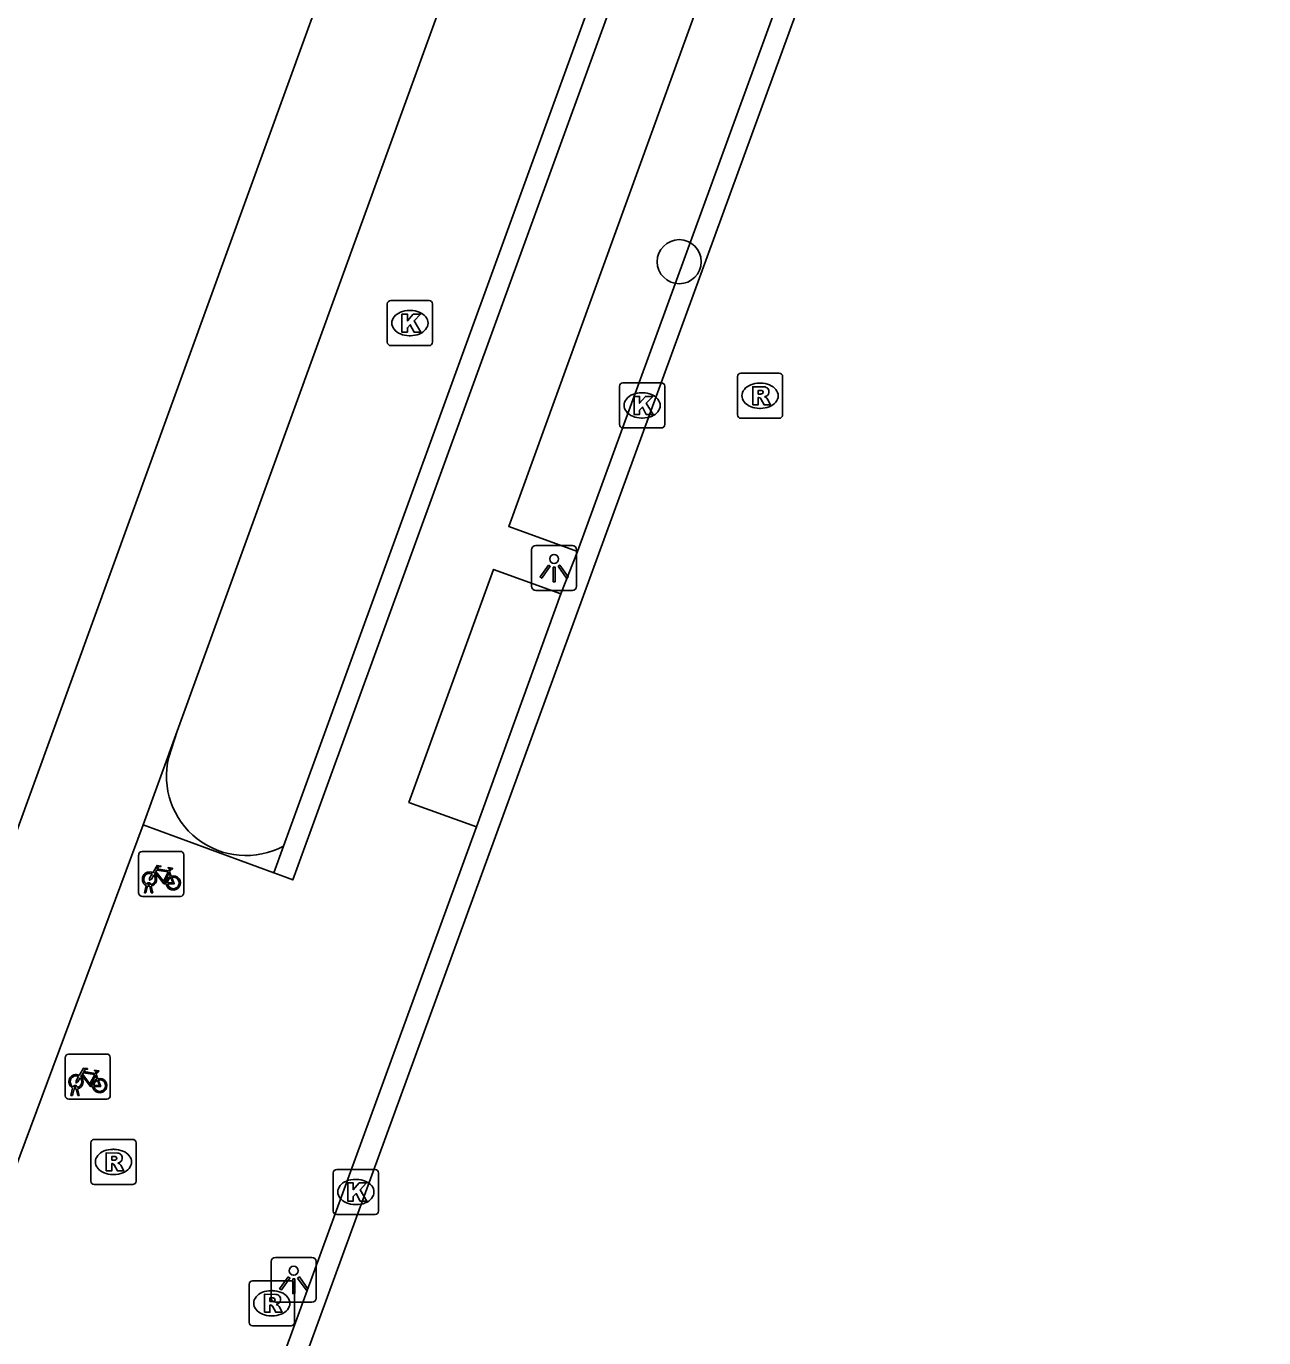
# Model space of a CAD drawing. Extents: x 155888 to 156864, y 383882 to 384671.
# Drawn here: x 156670.41 to 156697.83, y 383906.35 to 383935.42 of the extents above; entities that cross this region are included whole.
import ezdxf

# ---------------------------------------------------------------- set-up
doc = ezdxf.new("R2010")
doc.units = 0
for name, color, linetype in [('IMGEO_Boom', 7, 'Continuous'), ('IMGEO_Fietsenrek', 7, 'Continuous'), ('IMGEO_Greppel_droge_sloot', 7, 'Continuous'), ('IMGEO_Haag', 7, 'Continuous'), ('IMGEO_Kolk', 7, 'Continuous'), ('IMGEO_Lichtpunt', 7, 'Continuous'), ('IMGEO_Pand', 7, 'Continuous'), ('IMGEO_Rijbaan_lokaal_open', 7, 'Continuous'), ('IMGEO_Rioolput', 7, 'Continuous'), ('IMGEO_Voetpad_open', 7, 'Continuous')]:
    doc.layers.add(name, color=color, linetype=linetype)

msp = doc.modelspace()

# ---------------------------------------------------------------- linework, layer by layer
at = {"layer": 'IMGEO_Boom'}
msp.add_circle((156684.88, 383930.2), 0.489, dxfattribs=at)
at = {"layer": 'IMGEO_Fietsenrek'}
for p, q in [((156672.898, 383916.203), (156672.898, 383917.044)), ((156672.898, 383917.044), (156672.898, 383916.203)), ((156672.973, 383917.128), (156673.814, 383917.128)), ((156673.814, 383917.128), (156672.973, 383917.128)), ((156673.898, 383917.053), (156673.898, 383916.212)), ((156673.898, 383916.212), (156673.898, 383917.053)), ((156673.585, 383916.677), (156673.621, 383916.582)), ((156673.025, 383916.212), (156673.064, 383916.372)), ((156673.136, 383916.384), (156673.135, 383916.388)), ((156673.167, 383916.395), (156673.168, 383916.388)), ((156673.823, 383916.128), (156672.982, 383916.128)), ((156672.982, 383916.128), (156673.823, 383916.128)), ((156673.059, 383916.212), (156673.025, 383916.212)), ((156673.094, 383916.36), (156673.059, 383916.212)), ((156673.177, 383916.212), (156673.143, 383916.354)), ((156673.175, 383916.358), (156673.21, 383916.212)), ((156673.21, 383916.212), (156673.177, 383916.212)), ((156671.344, 383912.636), (156672.185, 383912.636)), ((156672.185, 383912.636), (156671.344, 383912.636)), ((156671.269, 383911.711), (156671.269, 383912.552)), ((156671.269, 383912.552), (156671.269, 383911.711)), ((156672.269, 383912.561), (156672.269, 383911.72)), ((156672.269, 383911.72), (156672.269, 383912.561)), ((156671.956, 383912.185), (156671.992, 383912.09)), ((156671.396, 383911.72), (156671.435, 383911.88)), ((156671.43, 383911.72), (156671.396, 383911.72)), ((156671.465, 383911.868), (156671.43, 383911.72)), ((156671.507, 383911.892), (156671.506, 383911.896)), ((156671.548, 383911.72), (156671.514, 383911.862)), ((156671.538, 383911.903), (156671.539, 383911.896)), ((156671.546, 383911.866), (156671.581, 383911.72)), ((156671.581, 383911.72), (156671.548, 383911.72)), ((156672.194, 383911.636), (156671.353, 383911.636)), ((156671.353, 383911.636), (156672.194, 383911.636))]:
    msp.add_line(p, q, dxfattribs=at)
for points in [[(156673.211, 383916.654), (156673.306, 383916.818), (156673.392, 383916.804), (156673.394, 383916.795), (156673.338, 383916.784), (156673.311, 383916.739), (156673.567, 383916.698)], [(156673.507, 383916.41), (156673.457, 383916.41), (156673.266, 383916.661), (156673.247, 383916.629)], [(156673.554, 383916.673), (156673.297, 383916.714), (156673.28, 383916.685), (156673.447, 383916.465), (156673.554, 383916.673)], [(156673.567, 383916.698), (156673.592, 383916.747), (156673.586, 383916.751), (156673.563, 383916.755), (156673.551, 383916.762), (156673.55, 383916.765), (156673.552, 383916.77), (156673.647, 383916.755), (156673.649, 383916.745), (156673.639, 383916.732), (156673.627, 383916.726), (156673.613, 383916.732), (156673.585, 383916.677)], [(156673.232, 383916.602), (156673.18, 383916.512), (156673.14, 383916.487), (156673.141, 383916.534), (156673.196, 383916.628)], [(156673.602, 383916.575), (156673.572, 383916.652), (156673.463, 383916.434), (156673.506, 383916.434)], [(156673.536, 383916.434), (156673.656, 383916.433), (156673.612, 383916.547)], [(156673.632, 383916.554), (156673.687, 383916.409), (156673.537, 383916.409)], [(156671.582, 383912.162), (156671.677, 383912.326), (156671.763, 383912.312), (156671.765, 383912.303), (156671.709, 383912.292), (156671.682, 383912.247), (156671.938, 383912.206)], [(156671.603, 383912.11), (156671.551, 383912.02), (156671.511, 383911.995), (156671.512, 383912.042), (156671.567, 383912.136)], [(156671.878, 383911.918), (156671.828, 383911.918), (156671.637, 383912.169), (156671.618, 383912.137)], [(156671.925, 383912.181), (156671.668, 383912.222), (156671.651, 383912.193), (156671.818, 383911.973), (156671.925, 383912.181)], [(156671.973, 383912.083), (156671.943, 383912.16), (156671.834, 383911.942), (156671.877, 383911.942)], [(156671.907, 383911.942), (156672.027, 383911.941), (156671.983, 383912.055)], [(156672.003, 383912.062), (156672.058, 383911.917), (156671.908, 383911.917)], [(156671.938, 383912.206), (156671.963, 383912.255), (156671.957, 383912.259), (156671.934, 383912.263), (156671.922, 383912.27), (156671.921, 383912.273), (156671.923, 383912.278), (156672.018, 383912.263), (156672.02, 383912.253), (156672.01, 383912.24), (156671.998, 383912.234), (156671.984, 383912.24), (156671.956, 383912.185)]]:
    msp.add_lwpolyline(points, dxfattribs=at)
for centre, radius, start, end in [((156672.976, 383917.05), 0.0779, 92.4484, 184.2845), ((156672.976, 383917.05), 0.0779, 92.4484, 184.2845), ((156673.82, 383917.05), 0.0779, 2.4484, 94.2845), ((156673.82, 383917.05), 0.0779, 2.4484, 94.2845), ((156673.138, 383916.513), 0.159, 62.6766, 242.1369), ((156673.138, 383916.513), 0.129, 63.3192, 238.903), ((156673.118, 383916.384), 0.0499, 12.8025, 158.6934), ((156673.118, 383916.384), 0.0174, 12.8025, 163.4502), ((156673.138, 383916.513), 0.129, 253.415, 269.0204), ((156673.138, 383916.513), 0.129, 283.6043, 43.4302), ((156673.138, 383916.513), 0.159, 283.5766, 46.6042), ((156673.665, 383916.429), 0.159, 113.3408, 178.3217), ((156673.665, 383916.429), 0.159, 187.0065, 105.7708), ((156673.665, 383916.429), 0.129, 113.923, 177.9556), ((156673.665, 383916.429), 0.129, 188.6715, 104.5883), ((156672.976, 383916.206), 0.0779, 182.4484, 274.2845), ((156672.976, 383916.206), 0.0779, 182.4484, 274.2845), ((156673.138, 383916.513), 0.159, 253.9967, 271.7867), ((156673.82, 383916.206), 0.0779, 272.4484, 4.2845), ((156673.82, 383916.206), 0.0779, 272.4484, 4.2845), ((156671.347, 383912.558), 0.0779, 92.4484, 184.2845), ((156671.347, 383912.558), 0.0779, 92.4484, 184.2845), ((156672.191, 383912.558), 0.0779, 2.4484, 94.2845), ((156672.191, 383912.558), 0.0779, 2.4484, 94.2845), ((156671.509, 383912.021), 0.159, 62.6766, 242.1369), ((156671.509, 383912.021), 0.129, 63.3192, 238.903), ((156671.509, 383912.021), 0.129, 283.6043, 43.4302), ((156671.509, 383912.021), 0.159, 283.5766, 46.6042), ((156672.036, 383911.937), 0.159, 113.3408, 178.3217), ((156672.036, 383911.937), 0.159, 187.0065, 105.7708), ((156672.036, 383911.937), 0.129, 113.923, 177.9556), ((156672.036, 383911.937), 0.129, 188.6715, 104.5883), ((156671.489, 383911.892), 0.0499, 12.8025, 158.6934), ((156671.509, 383912.021), 0.159, 253.9967, 271.7867), ((156671.489, 383911.892), 0.0174, 12.8025, 163.4502), ((156671.509, 383912.021), 0.129, 253.415, 269.0204), ((156672.191, 383911.714), 0.0779, 272.4484, 4.2845), ((156672.191, 383911.714), 0.0779, 272.4484, 4.2845), ((156671.347, 383911.714), 0.0779, 182.4484, 274.2845), ((156671.347, 383911.714), 0.0779, 182.4484, 274.2845)]:
    msp.add_arc(centre, radius, start, end, dxfattribs=at)
at = {"layer": 'IMGEO_Greppel_droge_sloot'}
for points in [[(156686.039, 383944.544), (156676.107, 383917.245)], [(156673.566, 383919.215), (156673.753, 383919.791)]]:
    msp.add_lwpolyline(points, dxfattribs=at)
msp.add_arc((156675.275, 383918.796), 1.76, 166.227, 298.2012, dxfattribs=at)
at = {"layer": 'IMGEO_Haag'}
msp.add_lwpolyline([(156676.107, 383917.245), (156675.892, 383916.653)], dxfattribs=at)
at = {"layer": 'IMGEO_Kolk'}
for p, q in [((156678.409, 383928.413), (156678.409, 383929.265)), ((156678.484, 383929.339), (156679.336, 383929.339)), ((156679.41, 383929.265), (156679.41, 383928.413)), ((156678.897, 383929.119), (156678.922, 383929.119)), ((156679.336, 383928.339), (156678.484, 383928.339)), ((156678.92, 383928.559), (156678.895, 383928.559)), ((156683.556, 383926.588), (156683.556, 383927.44)), ((156683.631, 383927.514), (156684.483, 383927.514)), ((156684.557, 383927.44), (156684.557, 383926.588)), ((156684.044, 383927.294), (156684.069, 383927.294)), ((156684.067, 383926.734), (156684.042, 383926.734)), ((156684.483, 383926.514), (156683.631, 383926.514)), ((156677.212, 383909.152), (156677.212, 383910.004)), ((156677.287, 383910.078), (156678.139, 383910.078)), ((156678.213, 383910.004), (156678.213, 383909.152)), ((156677.7, 383909.858), (156677.725, 383909.858)), ((156677.723, 383909.298), (156677.698, 383909.298)), ((156678.139, 383909.078), (156677.287, 383909.078))]:
    msp.add_line(p, q, dxfattribs=at)
for points in [[(156678.409, 383928.413), (156678.409, 383929.265)], [(156678.484, 383929.339), (156679.336, 383929.339)], [(156679.41, 383929.265), (156679.41, 383928.413)], [(156678.73, 383929.039), (156678.853, 383929.039), (156678.853, 383928.888), (156678.983, 383929.039), (156679.147, 383929.039), (156679.001, 383928.888), (156679.154, 383928.639), (156679.002, 383928.639), (156678.917, 383928.803), (156678.853, 383928.736), (156678.853, 383928.639), (156678.73, 383928.639), (156678.73, 383929.039)], [(156679.336, 383928.339), (156678.484, 383928.339)], [(156683.556, 383926.588), (156683.556, 383927.44)], [(156683.631, 383927.514), (156684.483, 383927.514)], [(156684.557, 383927.44), (156684.557, 383926.588)], [(156683.877, 383927.214), (156684, 383927.214), (156684, 383927.063), (156684.13, 383927.214), (156684.294, 383927.214), (156684.148, 383927.063), (156684.301, 383926.814), (156684.149, 383926.814), (156684.064, 383926.978), (156684, 383926.911), (156684, 383926.814), (156683.877, 383926.814), (156683.877, 383927.214)], [(156684.483, 383926.514), (156683.631, 383926.514)], [(156677.212, 383909.152), (156677.212, 383910.004)], [(156677.287, 383910.078), (156678.139, 383910.078)], [(156678.213, 383910.004), (156678.213, 383909.152)], [(156677.533, 383909.778), (156677.656, 383909.778), (156677.656, 383909.627), (156677.786, 383909.778), (156677.95, 383909.778), (156677.804, 383909.627), (156677.957, 383909.378), (156677.805, 383909.378), (156677.72, 383909.542), (156677.656, 383909.475), (156677.656, 383909.378), (156677.533, 383909.378), (156677.533, 383909.778)], [(156678.139, 383909.078), (156677.287, 383909.078)]]:
    msp.add_lwpolyline(points, dxfattribs=at)
for centre, start, end in [((156678.486, 383929.263), 91.552, 178.448), ((156678.486, 383929.263), 91.552, 178.448), ((156679.334, 383929.263), 1.552, 88.448), ((156679.334, 383929.263), 1.552, 88.448), ((156678.486, 383928.415), 181.552, 268.448), ((156678.486, 383928.415), 181.552, 268.448), ((156679.334, 383928.415), 271.552, 358.448), ((156679.334, 383928.415), 271.552, 358.448), ((156683.633, 383927.438), 91.552, 178.448), ((156683.633, 383927.438), 91.552, 178.448), ((156684.481, 383927.438), 1.552, 88.448), ((156684.481, 383927.438), 1.552, 88.448), ((156683.633, 383926.59), 181.552, 268.448), ((156683.633, 383926.59), 181.552, 268.448), ((156684.481, 383926.59), 271.552, 358.448), ((156684.481, 383926.59), 271.552, 358.448), ((156677.289, 383910.002), 91.552, 178.448), ((156677.289, 383910.002), 91.552, 178.448), ((156678.137, 383910.002), 1.552, 88.448), ((156678.137, 383910.002), 1.552, 88.448), ((156677.289, 383909.154), 181.552, 268.448), ((156677.289, 383909.154), 181.552, 268.448), ((156678.137, 383909.154), 271.552, 358.448), ((156678.137, 383909.154), 271.552, 358.448)]:
    msp.add_arc(centre, 0.0765, start, end, dxfattribs=at)
for centre, major_axis, ratio, start_param, end_param in [((156678.896, 383928.839), (-0.387, 0.002), 0.722429, 4.712389, 7.853982), ((156678.921, 383928.839), (-0.39, 0.002), 0.717154, 1.570796, 4.712389), ((156684.043, 383927.014), (-0.387, 0.002), 0.722429, 4.712389, 7.853982), ((156684.068, 383927.014), (-0.39, 0.002), 0.717154, 1.570796, 4.712389), ((156677.699, 383909.578), (-0.387, 0.002), 0.722429, 4.712389, 7.853982), ((156677.724, 383909.578), (-0.39, 0.002), 0.717154, 1.570796, 4.712389)]:
    msp.add_ellipse(centre, major_axis=major_axis, ratio=ratio, start_param=start_param, end_param=end_param, dxfattribs=at)
at = {"layer": 'IMGEO_Lichtpunt'}
for p, q in [((156681.608, 383923.812), (156681.608, 383923.005)), ((156681.608, 383923.812), (156681.608, 383923.005)), ((156682.51, 383923.907), (156681.702, 383923.907)), ((156682.51, 383923.907), (156681.702, 383923.907)), ((156682.604, 383923.005), (156682.604, 383923.812)), ((156682.604, 383923.005), (156682.604, 383923.812)), ((156681.702, 383922.911), (156682.51, 383922.911)), ((156681.702, 383922.911), (156682.51, 383922.911)), ((156675.836, 383908.034), (156675.836, 383907.227)), ((156675.836, 383908.034), (156675.836, 383907.227)), ((156676.738, 383908.129), (156675.93, 383908.129)), ((156676.738, 383908.129), (156675.93, 383908.129)), ((156676.832, 383907.227), (156676.832, 383908.034)), ((156676.832, 383907.227), (156676.832, 383908.034)), ((156675.93, 383907.133), (156676.738, 383907.133)), ((156675.93, 383907.133), (156676.738, 383907.133))]:
    msp.add_line(p, q, dxfattribs=at)
for points in [[(156681.982, 383923.476), (156682.021, 383923.448), (156681.833, 383923.186), (156681.795, 383923.213), (156681.982, 383923.476)], [(156682.084, 383923.428), (156682.131, 383923.428), (156682.131, 383923.106), (156682.084, 383923.106), (156682.084, 383923.428)], [(156682.194, 383923.448), (156682.232, 383923.475), (156682.419, 383923.213), (156682.38, 383923.185), (156682.194, 383923.448)], [(156676.21, 383907.698), (156676.249, 383907.67), (156676.061, 383907.408), (156676.023, 383907.435), (156676.21, 383907.698)], [(156676.312, 383907.65), (156676.359, 383907.65), (156676.359, 383907.328), (156676.312, 383907.328), (156676.312, 383907.65)], [(156676.422, 383907.67), (156676.46, 383907.697), (156676.647, 383907.435), (156676.608, 383907.407), (156676.422, 383907.67)]]:
    msp.add_lwpolyline(points, dxfattribs=at)
for centre in [(156682.107, 383923.61), (156676.335, 383907.832)]:
    msp.add_circle(centre, 0.0994, dxfattribs=at)
for centre, start, end in [((156681.702, 383923.812), 90, 180), ((156681.702, 383923.812), 90, 180), ((156682.51, 383923.812), 0, 90), ((156682.51, 383923.812), 0, 90), ((156681.702, 383923.005), 180, 270), ((156681.702, 383923.005), 180, 270), ((156682.51, 383923.005), 270, 0), ((156682.51, 383923.005), 270, 360), ((156675.93, 383908.034), 90, 180), ((156675.93, 383908.034), 90, 180), ((156676.738, 383908.034), 0, 90), ((156676.738, 383908.034), 0, 90), ((156675.93, 383907.227), 180, 270), ((156675.93, 383907.227), 180, 270), ((156676.738, 383907.227), 270, 0), ((156676.738, 383907.227), 270, 360)]:
    msp.add_arc(centre, 0.0946, start, end, dxfattribs=at)
at = {"layer": 'IMGEO_Pand'}
msp.add_lwpolyline([(156677.017, 383936.373), (156666.729, 383908.038)], dxfattribs=at)
at = {"layer": 'IMGEO_Rijbaan_lokaal_open'}
for points in [[(156725.263, 384039.726), (156724.824, 384038.423), (156710.873, 384000), (156710.148, 383998.003), (156697.031, 383961.901), (156676.593, 383905.923)], [(156688.947, 383941.115), (156682.626, 383923.772)], [(156682.626, 383923.772), (156682.257, 383922.839)], [(156682.257, 383922.839), (156680.383, 383917.674)], [(156680.383, 383917.674), (156676.156, 383906.083)]]:
    msp.add_lwpolyline(points, dxfattribs=at)
at = {"layer": 'IMGEO_Rioolput'}
for p, q in [((156686.245, 383927.728), (156687.097, 383927.728)), ((156686.17, 383926.802), (156686.17, 383927.654)), ((156686.658, 383927.508), (156686.683, 383927.508)), ((156687.171, 383927.654), (156687.171, 383926.802)), ((156686.681, 383926.948), (156686.656, 383926.948)), ((156687.097, 383926.728), (156686.245, 383926.728)), ((156671.839, 383909.818), (156671.839, 383910.67)), ((156671.914, 383910.744), (156672.766, 383910.744)), ((156672.84, 383910.67), (156672.84, 383909.818)), ((156672.327, 383910.524), (156672.352, 383910.524)), ((156672.766, 383909.744), (156671.914, 383909.744)), ((156672.35, 383909.964), (156672.325, 383909.964)), ((156675.348, 383906.685), (156675.348, 383907.537)), ((156675.423, 383907.611), (156676.275, 383907.611)), ((156675.836, 383907.391), (156675.861, 383907.391)), ((156676.349, 383907.537), (156676.349, 383906.685)), ((156675.859, 383906.831), (156675.834, 383906.831)), ((156676.275, 383906.611), (156675.423, 383906.611))]:
    msp.add_line(p, q, dxfattribs=at)
for points in [[(156686.245, 383927.728), (156687.097, 383927.728)], [(156686.17, 383926.802), (156686.17, 383927.654)], [(156686.759, 383927.426), (156686.507, 383927.428), (156686.507, 383927.028)], [(156687.171, 383927.654), (156687.171, 383926.802)], [(156686.507, 383927.028), (156686.631, 383927.028), (156686.631, 383927.19), (156686.642, 383927.19)], [(156686.685, 383927.347), (156686.631, 383927.347), (156686.631, 383927.266)], [(156686.631, 383927.266), (156686.683, 383927.266)], [(156686.689, 383927.161), (156686.76, 383927.028), (156686.9, 383927.028), (156686.835, 383927.154)], [(156687.097, 383926.728), (156686.245, 383926.728)], [(156671.839, 383909.818), (156671.839, 383910.67)], [(156671.914, 383910.744), (156672.766, 383910.744)], [(156672.84, 383910.67), (156672.84, 383909.818)], [(156672.428, 383910.442), (156672.176, 383910.444), (156672.176, 383910.044)], [(156672.354, 383910.363), (156672.3, 383910.363), (156672.3, 383910.282)], [(156672.3, 383910.282), (156672.352, 383910.282)], [(156672.176, 383910.044), (156672.3, 383910.044), (156672.3, 383910.206), (156672.311, 383910.206)], [(156672.358, 383910.177), (156672.429, 383910.044), (156672.569, 383910.044), (156672.504, 383910.17)], [(156672.766, 383909.744), (156671.914, 383909.744)], [(156675.348, 383906.685), (156675.348, 383907.537)], [(156675.423, 383907.611), (156676.275, 383907.611)], [(156676.349, 383907.537), (156676.349, 383906.685)], [(156675.937, 383907.309), (156675.685, 383907.311), (156675.685, 383906.911)], [(156675.685, 383906.911), (156675.809, 383906.911), (156675.809, 383907.073), (156675.82, 383907.073)], [(156675.863, 383907.23), (156675.809, 383907.23), (156675.809, 383907.149)], [(156675.809, 383907.149), (156675.861, 383907.149)], [(156675.867, 383907.044), (156675.938, 383906.911), (156676.078, 383906.911), (156676.013, 383907.037)], [(156676.275, 383906.611), (156675.423, 383906.611)]]:
    msp.add_lwpolyline(points, dxfattribs=at)
for centre, radius, start, end in [((156686.247, 383927.652), 0.0765, 91.552, 178.448), ((156686.247, 383927.652), 0.0765, 91.552, 178.448), ((156687.095, 383927.652), 0.0765, 1.552, 88.448), ((156687.095, 383927.652), 0.0765, 1.552, 88.448), ((156686.758, 383927.316), 0.109, 350.3612, 89.416), ((156686.641, 383927.137), 0.0533, 26.0293, 88.6989), ((156686.667, 383927.455), 0.19, 274.7715, 282.9687), ((156686.691, 383927.251), 0.0964, 77.0061, 93.1865), ((156686.705, 383927.308), 0.0378, 276.6634, 79.6772), ((156686.756, 383927.316), 0.112, 277.5842, 350.9817), ((156686.74, 383927.101), 0.108, 29.5134, 73.7905), ((156686.247, 383926.804), 0.0765, 181.552, 268.448), ((156686.247, 383926.804), 0.0765, 181.552, 268.448), ((156687.095, 383926.804), 0.0765, 271.552, 358.448), ((156687.095, 383926.804), 0.0765, 271.552, 358.448), ((156671.916, 383910.668), 0.0765, 91.552, 178.448), ((156671.916, 383910.668), 0.0765, 91.552, 178.448), ((156672.764, 383910.668), 0.0765, 1.552, 88.448), ((156672.764, 383910.668), 0.0765, 1.552, 88.448), ((156672.336, 383910.471), 0.19, 274.7715, 282.9687), ((156672.36, 383910.267), 0.0964, 77.0061, 93.1865), ((156672.374, 383910.324), 0.0378, 276.6634, 79.6772), ((156672.427, 383910.332), 0.109, 350.3612, 89.416), ((156672.425, 383910.332), 0.112, 277.5842, 350.9817), ((156672.31, 383910.153), 0.0533, 26.0293, 88.6989), ((156672.409, 383910.117), 0.108, 29.5134, 73.7905), ((156671.916, 383909.82), 0.0765, 181.552, 268.448), ((156671.916, 383909.82), 0.0765, 181.552, 268.448), ((156672.764, 383909.82), 0.0765, 271.552, 358.448), ((156672.764, 383909.82), 0.0765, 271.552, 358.448), ((156675.425, 383907.535), 0.0765, 91.552, 178.448), ((156675.425, 383907.535), 0.0765, 91.552, 178.448), ((156676.273, 383907.535), 0.0765, 1.552, 88.448), ((156676.273, 383907.535), 0.0765, 1.552, 88.448), ((156675.819, 383907.02), 0.0533, 26.0293, 88.6989), ((156675.845, 383907.338), 0.19, 274.7715, 282.9687), ((156675.869, 383907.134), 0.0964, 77.0061, 93.1865), ((156675.883, 383907.191), 0.0378, 276.6634, 79.6772), ((156675.936, 383907.199), 0.109, 350.3612, 89.416), ((156675.934, 383907.199), 0.112, 277.5842, 350.9817), ((156675.918, 383906.984), 0.108, 29.5134, 73.7905), ((156675.425, 383906.687), 0.0765, 181.552, 268.448), ((156675.425, 383906.687), 0.0765, 181.552, 268.448), ((156676.273, 383906.687), 0.0765, 271.552, 358.448), ((156676.273, 383906.687), 0.0765, 271.552, 358.448)]:
    msp.add_arc(centre, radius, start, end, dxfattribs=at)
for centre, major_axis, ratio, start_param, end_param in [((156686.657, 383927.228), (-0.387, 0.002), 0.722429, 4.712389, 7.853982), ((156686.682, 383927.228), (-0.39, 0.002), 0.717154, 1.570796, 4.712389), ((156672.326, 383910.244), (-0.387, 0.002), 0.722429, 4.712389, 7.853982), ((156672.351, 383910.244), (-0.39, 0.002), 0.717154, 1.570796, 4.712389), ((156675.835, 383907.111), (-0.387, 0.002), 0.722429, 4.712389, 7.853982), ((156675.86, 383907.111), (-0.39, 0.002), 0.717154, 1.570796, 4.712389)]:
    msp.add_ellipse(centre, major_axis=major_axis, ratio=ratio, start_param=start_param, end_param=end_param, dxfattribs=at)
at = {"layer": 'IMGEO_Voetpad_open'}
for points in [[(156673.753, 383919.791), (156682.955, 383945.153)], [(156686.348, 383945.394), (156686.611, 383945.305), (156686.775, 383945.25), (156676.314, 383916.497), (156676.136, 383916.563), (156675.892, 383916.653)], [(156682.626, 383923.772), (156681.102, 383924.33), (156687.397, 383941.697), (156688.947, 383941.115)], [(156680.383, 383917.674), (156678.888, 383918.213), (156680.765, 383923.378), (156682.257, 383922.839)], [(156673, 383917.716), (156673.753, 383919.791)], [(156673, 383917.716), (156669.502, 383908.349), (156669.057, 383907.205), (156666.729, 383908.038)], [(156675.892, 383916.653), (156673, 383917.716)]]:
    msp.add_lwpolyline(points, dxfattribs=at)

doc.saveas('drawing.dxf')
